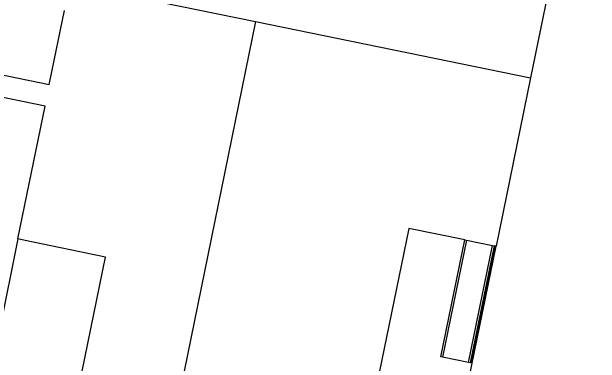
# Model space of a CAD drawing. Extents: x 157692 to 159670, y 381454 to 383289.
# Drawn here: x 158658.8 to 158765.2, y 382122.5 to 382186.1 of the extents above; entities that cross this region are included whole.
import ezdxf

# ---------------------------------------------------------------- set-up
doc = ezdxf.new("R2010")
doc.units = 0
for name, color, linetype in [('IMGEO_Erf', 7, 'Continuous'), ('IMGEO_Muur', 7, 'Continuous'), ('IMGEO_Pand', 7, 'Continuous'), ('IMGEO_Rijbaan_lokaal_gesloten', 7, 'Continuous')]:
    doc.layers.add(name, color=color, linetype=linetype)

msp = doc.modelspace()

# ---------------------------------------------------------------- linework, layer by layer
at = {"layer": 'IMGEO_Erf'}
msp.add_lwpolyline([(158733.17, 382096.5), (158733.68, 382098.96), (158736.96, 382098.29), (158737.08, 382098.26), (158738.09, 382103.16), (158746.41, 382143.69)], dxfattribs=at)
at = {"layer": 'IMGEO_Muur'}
for points in [[(158736.75, 382123.64), (158736.45, 382123.7), (158740.79, 382144.84)], [(158741.09, 382144.78), (158736.75, 382123.64)], [(158741.4, 382122.68), (158745.75, 382143.83)], [(158746.07, 382143.76), (158741.72, 382122.62)], [(158746.18, 382143.74), (158741.83, 382122.6), (158741.72, 382122.62)], [(158741.72, 382122.62), (158741.4, 382122.68)]]:
    msp.add_lwpolyline(points, dxfattribs=at)
at = {"layer": 'IMGEO_Pand'}
for points in [[(158740.84, 382240.44), (158765.25, 382235.43), (158752.65, 382174.1)], [(158671.81, 382190.67), (158702.93, 382184.29)], [(158659.93, 382145.01), (158664.84, 382169.01), (158643.68, 382173.34), (158644.48, 382177.26), (158665.62, 382172.94), (158665.79, 382173.77), (158668.37, 382186.28)], [(158702.93, 382184.29), (158686.96, 382106.03)], [(158702.93, 382184.29), (158752.65, 382174.1)], [(158752.65, 382174.1), (158746.41, 382143.69)], [(158740.79, 382144.84), (158730.62, 382146.92), (158720.79, 382099.1)], [(158659.93, 382145.01), (158656.57, 382128.53), (158655.83, 382124.56), (158631.91, 382129.45), (158630.5, 382122.55), (158629.49, 382117.65)], [(158671.56, 382121.1), (158675.79, 382141.74), (158661.23, 382144.75), (158659.93, 382145.01)], [(158740.79, 382144.84), (158741.09, 382144.78)], [(158741.09, 382144.78), (158745.75, 382143.83)], [(158745.75, 382143.83), (158746.07, 382143.76)], [(158746.07, 382143.76), (158746.18, 382143.74)], [(158746.41, 382143.69), (158746.18, 382143.74)]]:
    msp.add_lwpolyline(points, dxfattribs=at)
at = {"layer": 'IMGEO_Rijbaan_lokaal_gesloten'}
msp.add_lwpolyline([(158741.4, 382122.68), (158736.75, 382123.64)], dxfattribs=at)

doc.saveas('drawing.dxf')
